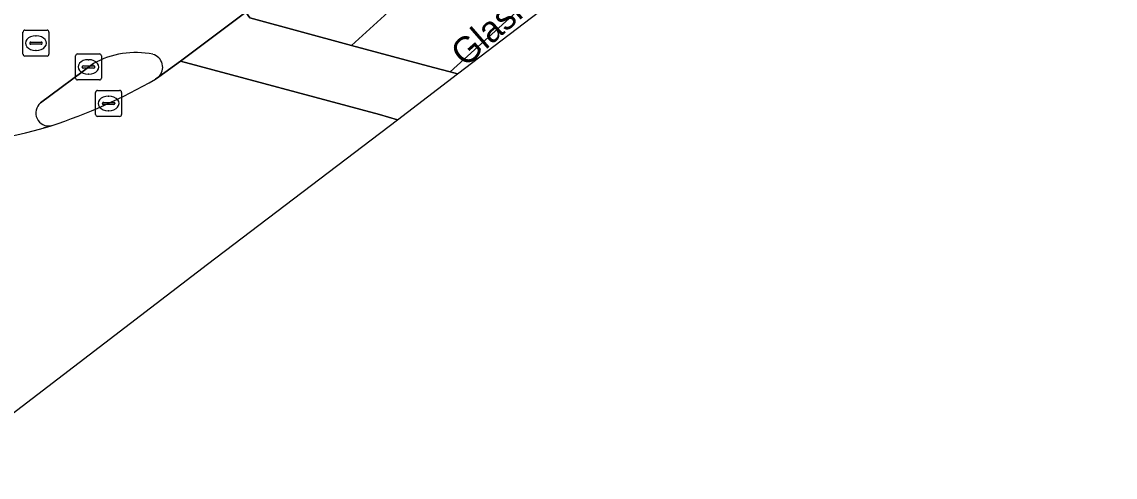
# Model space of a CAD drawing. Extents: x 159489 to 160304, y 383825 to 384531.
# Drawn here: x 160260.25 to 160302.42, y 383994.78 to 384012.32 of the extents above; entities that cross this region are included whole.
import ezdxf

# ---------------------------------------------------------------- set-up
doc = ezdxf.new("R2010")
doc.units = 0
for name, color, linetype in [('IMGEO_Fietspad_gesloten', 7, 'Continuous'), ('IMGEO_Kolk', 7, 'Continuous'), ('IMGEO_Openbare_ruimte_label', 7, 'Continuous'), ('IMGEO_Rijbaan_lokaal_gesloten', 7, 'Continuous'), ('IMGEO_Rioolput', 7, 'Continuous'), ('IMGEO_Verkeerseiland_gesloten', 7, 'Continuous')]:
    doc.layers.add(name, color=color, linetype=linetype)

msp = doc.modelspace()

# ---------------------------------------------------------------- linework, layer by layer
at = {"layer": 'IMGEO_Fietspad_gesloten'}
for points in [[(160265.527, 384010.196), (160266.374, 384010.809), (160268.886, 384012.695), (160268.467, 384012.635), (160265.885, 384013.306)], [(160274.737, 384008.549), (160277.052, 384010.311), (160276.77, 384010.387), (160276.128, 384010.56), (160272.966, 384011.412), (160269.039, 384012.47), (160268.886, 384012.695), (160266.374, 384010.809), (160274.048, 384008.75), (160274.737, 384008.549)], [(160260.971, 384009.192), (160263.011, 384010.707)], [(160261.073, 384008.218), (160261.383, 384008.315)]]:
    msp.add_lwpolyline(points, dxfattribs=at)
for centre, radius, start, end in [((160264.632, 384007.862), 3.275, 78.1045, 119.669), ((160265.163, 384010.567), 0.519, 314.4283, 73.9539), ((160261.288, 384008.806), 0.5, 129.4034, 280.9233), ((160254.606, 384032.482), 25.111, 272.1165, 284.9248)]:
    msp.add_arc(centre, radius, start, end, dxfattribs=at)
at = {"layer": 'IMGEO_Kolk'}
for p, q in [((160262.319, 384010.154), (160262.319, 384011.006)), ((160262.394, 384011.08), (160263.246, 384011.08)), ((160262.807, 384010.86), (160262.832, 384010.86)), ((160263.32, 384011.006), (160263.32, 384010.154)), ((160262.578, 384010.574), (160262.578, 384010.586)), ((160263.016, 384010.537), (160262.618, 384010.537)), ((160262.621, 384010.623), (160263.019, 384010.623)), ((160263.062, 384010.586), (160263.062, 384010.574)), ((160263.246, 384010.08), (160262.394, 384010.08)), ((160262.83, 384010.3), (160262.805, 384010.3)), ((160263.095, 384008.748), (160263.095, 384009.6)), ((160263.17, 384009.674), (160264.022, 384009.674)), ((160264.096, 384009.6), (160264.096, 384008.748)), ((160263.354, 384009.168), (160263.354, 384009.18)), ((160263.792, 384009.131), (160263.394, 384009.131)), ((160263.397, 384009.217), (160263.795, 384009.217)), ((160263.583, 384009.454), (160263.608, 384009.454)), ((160263.838, 384009.18), (160263.838, 384009.168)), ((160263.606, 384008.894), (160263.581, 384008.894)), ((160264.022, 384008.674), (160263.17, 384008.674))]:
    msp.add_line(p, q, dxfattribs=at)
for points in [[(160262.319, 384010.154), (160262.319, 384011.006)], [(160262.394, 384011.08), (160263.246, 384011.08)], [(160263.32, 384011.006), (160263.32, 384010.154)], [(160263.246, 384010.08), (160262.394, 384010.08)], [(160263.095, 384008.748), (160263.095, 384009.6)], [(160263.17, 384009.674), (160264.022, 384009.674)], [(160264.096, 384009.6), (160264.096, 384008.748)], [(160264.022, 384008.674), (160263.17, 384008.674)]]:
    msp.add_lwpolyline(points, dxfattribs=at)
for centre, radius, start, end in [((160262.396, 384011.004), 0.0765, 91.552, 178.448), ((160262.396, 384011.004), 0.0765, 91.552, 178.448), ((160263.244, 384011.004), 0.0765, 1.552, 88.448), ((160263.244, 384011.004), 0.0765, 1.552, 88.448), ((160262.618, 384010.583), 0.0403, 85.8775, 175.7526), ((160262.615, 384010.573), 0.0366, 178.938, 274.7102), ((160263.019, 384010.58), 0.043, 264.8664, 352.4533), ((160263.023, 384010.585), 0.0386, 1.7309, 96.639), ((160262.396, 384010.156), 0.0765, 181.552, 268.448), ((160262.396, 384010.156), 0.0765, 181.552, 268.448), ((160263.244, 384010.156), 0.0765, 271.552, 358.448), ((160263.244, 384010.156), 0.0765, 271.552, 358.448), ((160263.172, 384009.598), 0.0765, 91.552, 178.448), ((160263.172, 384009.598), 0.0765, 91.552, 178.448), ((160264.02, 384009.598), 0.0765, 1.552, 88.448), ((160264.02, 384009.598), 0.0765, 1.552, 88.448), ((160263.394, 384009.177), 0.0403, 85.8775, 175.7526), ((160263.391, 384009.167), 0.0366, 178.938, 274.7102), ((160263.795, 384009.174), 0.043, 264.8664, 352.4533), ((160263.799, 384009.179), 0.0386, 1.7309, 96.639), ((160263.172, 384008.75), 0.0765, 181.552, 268.448), ((160263.172, 384008.75), 0.0765, 181.552, 268.448), ((160264.02, 384008.75), 0.0765, 271.552, 358.448), ((160264.02, 384008.75), 0.0765, 271.552, 358.448)]:
    msp.add_arc(centre, radius, start, end, dxfattribs=at)
for centre, major_axis, ratio, start_param, end_param in [((160262.806, 384010.58), (-0.387, 0.002), 0.722429, 4.712389, 7.853982), ((160262.831, 384010.58), (-0.39, 0.002), 0.717154, 1.570796, 4.712389), ((160263.582, 384009.174), (-0.387, 0.002), 0.722429, 4.712389, 7.853982), ((160263.607, 384009.174), (-0.39, 0.002), 0.717154, 1.570796, 4.712389)]:
    msp.add_ellipse(centre, major_axis=major_axis, ratio=ratio, start_param=start_param, end_param=end_param, dxfattribs=at)
at = {"layer": 'IMGEO_Rijbaan_lokaal_gesloten'}
for points in [[(160301.066, 384031.235), (160299.023, 384033.679), (160298.793, 384033.491), (160295.196, 384030.539), (160292.795, 384028.784), (160288.895, 384025.727), (160284.14, 384021.564), (160272.966, 384011.412), (160276.128, 384010.56), (160276.77, 384010.387), (160281.733, 384014.893), (160284.549, 384017.418), (160288.242, 384020.626), (160292.494, 384024.216), (160296.305, 384027.388)], [(160277.052, 384010.311), (160302.42, 384029.615), (160301.066, 384031.235), (160296.305, 384027.388), (160292.494, 384024.216), (160288.242, 384020.626), (160284.549, 384017.418), (160281.733, 384014.893), (160276.77, 384010.387)]]:
    msp.add_lwpolyline(points, close=True, dxfattribs=at)
for points in [[(160281.787, 384023.839), (160279.262, 384021.828), (160271.896, 384015.388), (160268.886, 384012.695), (160269.039, 384012.47), (160272.966, 384011.412), (160284.14, 384021.564), (160288.895, 384025.727), (160292.795, 384028.784), (160295.196, 384030.539)], [(160274.737, 384008.549), (160274.048, 384008.75), (160266.374, 384010.809), (160265.527, 384010.196), (160265.401, 384010.104)], [(160254.804, 383995.587), (160256.67, 383994.778), (160267.416, 384002.978), (160274.737, 384008.549)], [(160261.383, 384008.315), (160261.073, 384008.218)]]:
    msp.add_lwpolyline(points, dxfattribs=at)
for centre, radius, start, end in [((160254.482, 384029.22), 22.015, 288.2678, 299.7338), ((160254.606, 384032.482), 25.111, 272.1165, 284.9248)]:
    msp.add_arc(centre, radius, start, end, dxfattribs=at)
at = {"layer": 'IMGEO_Rioolput'}
for p, q in [((160260.293, 384011.071), (160260.293, 384011.923)), ((160260.368, 384011.997), (160261.22, 384011.997)), ((160260.781, 384011.777), (160260.806, 384011.777)), ((160261.294, 384011.923), (160261.294, 384011.071)), ((160260.552, 384011.491), (160260.552, 384011.503)), ((160260.99, 384011.454), (160260.592, 384011.454)), ((160260.595, 384011.54), (160260.993, 384011.54)), ((160260.804, 384011.217), (160260.779, 384011.217)), ((160261.036, 384011.503), (160261.036, 384011.491)), ((160261.22, 384010.997), (160260.368, 384010.997))]:
    msp.add_line(p, q, dxfattribs=at)
for points in [[(160260.293, 384011.071), (160260.293, 384011.923)], [(160260.368, 384011.997), (160261.22, 384011.997)], [(160261.294, 384011.923), (160261.294, 384011.071)], [(160261.22, 384010.997), (160260.368, 384010.997)]]:
    msp.add_lwpolyline(points, dxfattribs=at)
for centre, radius, start, end in [((160260.37, 384011.921), 0.0765, 91.552, 178.448), ((160260.37, 384011.921), 0.0765, 91.552, 178.448), ((160261.218, 384011.921), 0.0765, 1.552, 88.448), ((160261.218, 384011.921), 0.0765, 1.552, 88.448), ((160260.592, 384011.5), 0.0403, 85.8775, 175.7526), ((160260.589, 384011.49), 0.0366, 178.938, 274.7102), ((160260.993, 384011.497), 0.043, 264.8664, 352.4533), ((160260.997, 384011.502), 0.0386, 1.7309, 96.639), ((160260.37, 384011.073), 0.0765, 181.552, 268.448), ((160260.37, 384011.073), 0.0765, 181.552, 268.448), ((160261.218, 384011.073), 0.0765, 271.552, 358.448), ((160261.218, 384011.073), 0.0765, 271.552, 358.448)]:
    msp.add_arc(centre, radius, start, end, dxfattribs=at)
for centre, major_axis, ratio, start_param, end_param in [((160260.78, 384011.497), (-0.387, 0.002), 0.722429, 4.712389, 7.853982), ((160260.805, 384011.497), (-0.39, 0.002), 0.717154, 1.570796, 4.712389)]:
    msp.add_ellipse(centre, major_axis=major_axis, ratio=ratio, start_param=start_param, end_param=end_param, dxfattribs=at)
at = {"layer": 'IMGEO_Verkeerseiland_gesloten'}
for points in [[(160263.011, 384010.707), (160260.971, 384009.192)], [(160265.401, 384010.104), (160265.527, 384010.196)]]:
    msp.add_lwpolyline(points, dxfattribs=at)
for centre, radius, start, end in [((160264.632, 384007.862), 3.275, 78.1045, 119.669), ((160265.163, 384010.567), 0.519, 314.4283, 73.9539), ((160254.482, 384029.22), 22.015, 288.2678, 299.7338), ((160261.288, 384008.806), 0.5, 129.4034, 280.9233)]:
    msp.add_arc(centre, radius, start, end, dxfattribs=at)

# ---------------------------------------------------------------- texts
at = {"layer": 'IMGEO_Openbare_ruimte_label'}
msp.add_text('Glaslaan', height=1, rotation=41.1482, dxfattribs=at).set_placement((160277.35, 384010.54))

doc.saveas('drawing.dxf')
